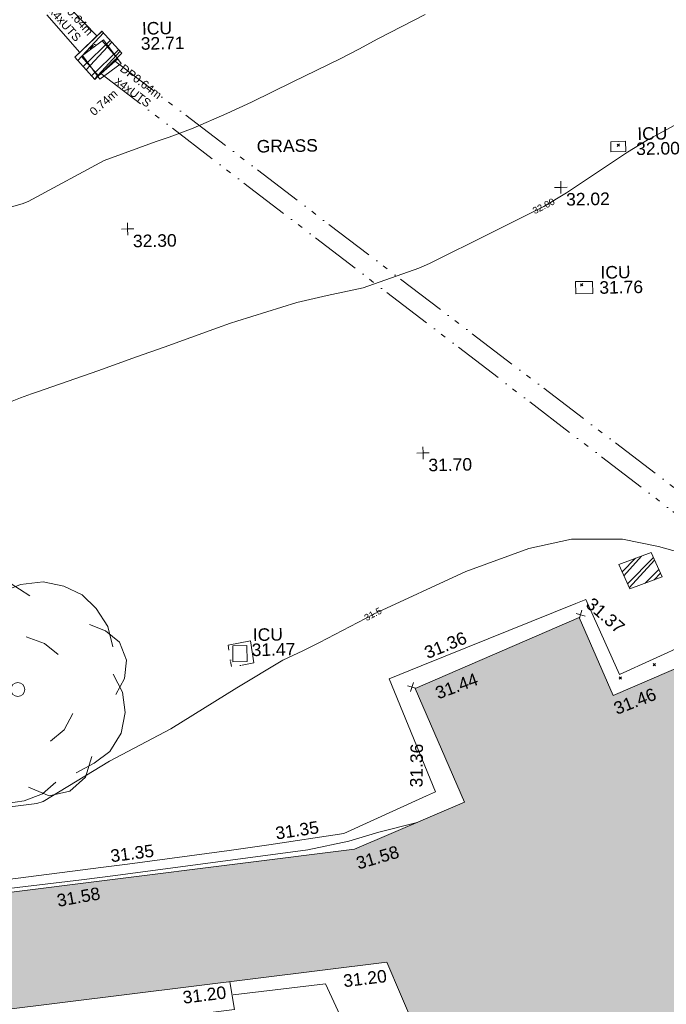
# Model space of a CAD drawing. Header units: millimetres. Extents: x -290717 to 520720, y -103372 to 287762.
# Tile 316 of 375: x 255160 to 274553, y 153300 to 182816. Entities that reach past the tile are written whole.
import ezdxf

# ---------------------------------------------------------------- set-up
doc = ezdxf.new("R2010")
doc.units = ezdxf.units.MM
for name, pattern in [('IMPORT-HIDDEN2 _3_', [4762.5, 3175, -1587.5]), ('IMPORT-UG_DRAINAGE_UNIDENTIFIED_QLB2 _2_', [2700, 1500, -300.0000000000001, 0, -250, 150, -300.0000000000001, 0, -200]), ('IMPORT-UG_ELEC_LV_QLB2 _2_', [2700, 1500, -300.0000000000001, 0, -250, 150, -300.0000000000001, 0, -200]), ('IMPORT-UG_ELEC_STREET LIGHTING_QLB2 _2_', [2700, 1500, -300.0000000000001, 0, -250, 150, -300.0000000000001, 0, -200]), ('IMPORT-UG_UNIDENTIFIED_QLA _2_', [2350, 1500, -300.0000000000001, 0, -50, 150, -300.0000000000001, 0, -50])]:
    doc.linetypes.add(name, pattern=pattern)
for name, color, linetype, lineweight, true_color in [('00_TOPO_BUILDING_OUTLINE', 5, 'Continuous', 9, 0x0000ff), ('00_TOPO_EAVE', 7, 'Continuous', 9, 0x666666), ('00_TOPO_LEVEL_SPOT', 7, 'Continuous', 9, 0x666666), ('00_TOPO_SERV_IC', 5, 'Continuous', 9, 0x0000ff), ('00_TOPO_TREE', 7, 'Continuous', 9, 0x666666), ('00_UAV_BUILDING_OUTLINE', 5, 'Continuous', 9, 0x0000ff), ('00_UAV_CONCRETE', 9, 'Continuous', 9, 0x808080), ('00_UAV_FENCE', 7, 'Continuous', 9, 0x264c2f), ('01_DTM_CONTOUR_MJR', 7, 'Continuous', 9, 0x7f3f00), ('01_DTM_CONTOUR_MNR', 7, 'Continuous', 9, 0xa5a552), ('01_DTM_CONTOUR_MNR_LABELS', 7, 'Continuous', 9, 0xa5a552), ('12333-PUM-2D-U-0001-C01 - Rev2_REVIT IMPORT_dwg', 7, 'Continuous', 9, 0x767676), ('A_RHA_Line', 7, 'Continuous', 9, 0x00a600), ('PUM-CHAMBER EXTENTS', 6, 'IMPORT-HIDDEN2 _3_', 9, 0xff00ff), ('PUM-ELECTRIC-LV-QLB2', 1, 'IMPORT-UG_ELEC_LV_QLB2 _2_', 9, 0xff0000), ('PUM-UNIDENTIFIED UTILITIES-QLA', 7, 'IMPORT-UG_UNIDENTIFIED_QLA _2_', 9, 0x52a500), ('PUM-UNIDENTIFIED-QLB2', 150, 'IMPORT-UG_DRAINAGE_UNIDENTIFIED_QLB2 _2_', 9, 0x007fff)]:
    doc.layers.add(name, color=color, linetype=linetype, lineweight=lineweight, true_color=true_color)
for name, color, linetype, lineweight in [('00_UAV_SURVEY_TEXT', 7, 'Continuous', 9), ('A_RHA_Detail', 7, 'Continuous', 9), ('GEN-TEXT', 7, 'Continuous', 9)]:
    doc.layers.add(name, color=color, linetype=linetype, lineweight=lineweight)
doc.styles.add('Arial_1', font='arial.ttf', dxfattribs={"height": 250})
doc.styles.add('Swis721 Lt BT_1', font='swissl.ttf', dxfattribs={"height": 200})
doc.styles.add('Swis721 Lt BT_2', font='swissl.ttf', dxfattribs={"height": 375})
pattern_1 = [(45, (-533641079.65, -725615854.3560001), (-265.1650429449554, 265.1650429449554), []), (45, (-533640902.873, -725615854.3560001), (-265.1650429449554, 265.1650429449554), [])]

# ---------------------------------------------------------------- blocks, each defined once
blk = doc.blocks.new('12333-PUM-2D-U-0001-C01 - Rev2_REVIT IMPORT_dwg_CONIFEROUS_TREE_2-2077536-Site Location Plan Existing')
at = {"layer": '00_TOPO_TREE', "color": 254, "true_color": 0xcccccc, "flags": 128}
for points in [[(534157611.9131972, 725715526.7445059), (534157816.7312993, 725716209.4715128), (534158294.640204, 725716687.3804175), (534158977.3672107, 725716960.47122), (534159660.0942174, 725716892.1985193), (534160274.5485234, 725716482.5623153)], [(534159455.2761154, 725716619.1077168), (534160001.4577207, 725716823.9258188), (534160684.1847274, 725716892.1985193), (534161298.6390335, 725716755.6531181), (534161844.8206388, 725716482.5623153), (534162254.4568428, 725716072.9261112), (534162595.8203463, 725715526.7445059), (534162732.3657475, 725714912.2901999)], [(534156997.4588913, 725712727.5637784), (534156656.0953878, 725713342.0180844), (534156519.5499864, 725714024.7450912), (534156656.0953878, 725714775.7447985), (534157065.7315919, 725715390.1991044), (534157611.9131972, 725715799.8353084), (534158294.640204, 725716004.6534106)], [(534162049.6387409, 725715595.0172065), (534162527.5476456, 725715390.1991044), (534162937.1838497, 725715048.8356012), (534163142.0019516, 725714502.6539959), (534163073.729251, 725713956.4723905), (534162800.6384484, 725713478.5634856)], [(534160138.0031221, 725715253.6537032), (534160684.1847274, 725715048.8356012), (534161093.8209314, 725714707.4720979)], [(534162732.3657475, 725714093.0177919), (534163005.4565504, 725713546.8361864), (534163073.729251, 725712932.3818804), (534162937.1838497, 725712317.9275743), (534162595.8203463, 725711771.745969), (534162117.9114416, 725711430.3824657), (534161571.7298361, 725711157.2916628)], [(534158977.3672107, 725712659.2910777), (534158567.7310067, 725713205.4726831), (534158499.458306, 725713819.9269892)], [(534158362.9129046, 725711225.5643637), (534157680.1858979, 725711293.8370644), (534157134.0042925, 725711635.2005677), (534156792.6407892, 725712181.3821731), (534156724.3680885, 725712795.8364791), (534156929.1861904, 725713410.2907851)], [(534161503.4571354, 725712932.3818804), (534161230.3663328, 725712454.4729757), (534160820.7301287, 725712113.1094724)], [(534162049.6387409, 725711635.2005677), (534161844.8206388, 725711020.7462615), (534161366.9117341, 725710611.1100575), (534160752.4574281, 725710474.5646561), (534160138.0031221, 725710747.6554588)], [(534160957.2755302, 725710884.2008603), (534160547.6393262, 725710542.8373568), (534160001.4577207, 725710338.0192548), (534159455.2761154, 725710269.7465541), (534158909.09451, 725710338.0192548), (534158362.9129046, 725710611.1100575), (534157953.2767006, 725710952.4735608), (534157680.1858979, 725711430.3824657)]]:
    blk.add_lwpolyline(points, dxfattribs=at)
at = {"layer": '00_TOPO_TREE', "color": 254, "true_color": 0xcccccc}
blk.add_circle((534159864.9123194, 725713683.3815879), 210.6141091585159, dxfattribs=at)
blk = doc.blocks.new('12333-PUM-2D-U-0001-C01 - Rev2_REVIT IMPORT_dwg_MM-2077200-Site Location Plan Existing')
at = {"layer": '00_TOPO_LEVEL_SPOT', "color": 254, "true_color": 0xcccccc, "flags": 128}
for points in [[(0, -500.0000000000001), (0, 0), (-500.0000000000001, 0)], [(500.0000000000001, 0), (0, 0), (0, 500.0000000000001)]]:
    blk.add_lwpolyline(points, dxfattribs=at)
blk = doc.blocks.new('12333-PUM-2D-U-0001-C01 - Rev2_REVIT IMPORT_dwg_MSL_Eaves_SYM_1-V106-Site Location Plan Existing')
at = {"layer": '00_TOPO_EAVE', "color": 254, "true_color": 0xcccccc}
for p, q in [((356.5791934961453, -116.0873754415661), (-356.5791934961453, 116.0873754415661)), ((-83.96194573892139, -257.9012815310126), (116.0873754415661, 356.5791934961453))]:
    blk.add_line(p, q, dxfattribs=at)
blk = doc.blocks.new('12333-PUM-2D-U-0001-C01 - Rev2_REVIT IMPORT_dwg_MSL_Eaves_SYM_1-V107-Site Location Plan Existing')
at = {"layer": '00_TOPO_EAVE', "color": 254, "true_color": 0xcccccc}
for p, q in [((300.9474441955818, -97.97598844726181), (-356.5791934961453, 116.0873754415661)), ((-116.0873754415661, -356.5791934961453), (116.0873754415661, 356.5791934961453))]:
    blk.add_line(p, q, dxfattribs=at)
blk = doc.blocks.new('12333-PUM-2D-U-0001-C01 - Rev2_REVIT IMPORT_dwg_MGS62954_T2_Galway_ITM_3d_Rev1-2077680-Site Location Plan Existing')
at = {"layer": '00_TOPO_SERV_IC', "color": 254, "true_color": 0xcccccc, "flags": 128}
for points in [[(534162778.9425733, 725733109.4730054), (534162131.9425718, 725732647.6272489), (534162643.0996643, 725731931.5469669), (534163290.0996656, 725732393.3927234)], [(534177930.8221174, 725729791.4118266), (534177933.8199528, 725729485.4795809), (534178375.8200398, 725729489.8107474), (534178372.8222044, 725729795.7429932)], [(534176803.3445185, 725725615.8782437), (534176803.3445185, 725725254.2127861), (534177311.5034363, 725725254.2127861), (534177311.5034363, 725725615.8782437)], [(534166756.4149877, 725714877.396355), (534166756.4149877, 725714401.4000937), (534166331.5137456, 725714401.4000937), (534166331.5137456, 725714877.396355)]]:
    blk.add_lwpolyline(points, close=True, dxfattribs=at)
at = {"layer": '00_UAV_CONCRETE', "color": 254, "true_color": 0xcccccc, "flags": 128}
for points in [[(534142460.2860349, 725706180.5911027), (534144649.7365001, 725706366.5035001), (534147421.5926425, 725706780.0647986), (534147712.7365, 725706823.5035001), (534150473.7365001, 725707079.5035001), (534152398.8947772, 725707250.3223387), (534153685.7365, 725707364.5035002), (534156827.7365, 725707725.5035001), (534157370.1543209, 725707780.1613629), (534159695.7365, 725708014.5035002), (534162342.0597467, 725708307.840371), (534163060.7365, 725708387.5035001), (534166115.7365001, 725708743.5035), (534167306.9330432, 725708898.3659644), (534169561.7365, 725709191.5035001), (534172061.3170592, 725710279.7256448), (534172338.7365, 725710400.5035001), (534171004.7365, 725713804.5035001), (534171976.9859737, 725714177.5264883), (534176645.1815869, 725715968.5732563), (534176944.7365002, 725716083.5035001), (534177912.1740001, 725713819.9735), (534179947.6335289, 725714699.563902)], [(534166162.5775, 725704421.4755001), (534168940.5775, 725704697.4755), (534169836.8831728, 725702679.2270051)]]:
    blk.add_lwpolyline(points, dxfattribs=at)
at = {"layer": '00_UAV_FENCE', "color": 254, "true_color": 0xcccccc, "flags": 128}
blk.add_lwpolyline([(534166073.3082045, 725704812.5274345), (534166191.3205001, 725703979.8485003), (534163713.3205001, 725703715.8485003), (534162491.9847619, 725703580.3922774), (534161522.3205001, 725703472.8485001), (534159069.3205001, 725703160.8485001), (534157529.7324787, 725702971.0203251), (534156425.3205003, 725702834.8485003), (534153262.3205, 725702504.8485001), (534152560.3550228, 725702420.1881881), (534150219.3205001, 725702137.8485003), (534147592.6745143, 725701855.6604244), (534147017.3205001, 725701793.8485003), (534144718.532526, 725701467.9484724)], dxfattribs=at)
at = {"layer": '01_DTM_CONTOUR_MJR', "color": 254, "true_color": 0xcccccc, "flags": 128}
blk.add_lwpolyline([(534172430.0000002, 725733701.4892476), (534171002.9483284, 725732992.9483284), (534170430.0000002, 725732695.8333334), (534169857.0516717, 725732420), (534168430.0000002, 725731753.1778607), (534167178.8317757, 725731168.8317757), (534166430.0000002, 725730834.2857145), (534165413.5820896, 725730420.0000001), (534164694.6531102, 725730155.34689), (534164299.0312734, 725730039.8092303), (534162728.9824412, 725729498.3943306), (534160565.3075871, 725728374.897471), (534160430.0000002, 725728301.6176472), (534160250, 725728240), (534158430.0000002, 725727755.1648353)], dxfattribs=at)
at = {"layer": '01_DTM_CONTOUR_MNR', "color": 254, "true_color": 0xcccccc, "flags": 128}
for points in [[(534180178.692153, 725730420.0000001), (534179029.0874525, 725729820.9125476), (534178430.0000002, 725729467.8877681), (534176578.7522613, 725728280.4123316), (534175889.2865157, 725727888.5950153), (534175829.0140846, 725727854.3427231), (534173910.405933, 725726939.5940673), (534172816.3380283, 725726420.0000001), (534172430.0000002, 725726238.6799502), (534172110.7909605, 725726100.7909606), (534170430.0000002, 725725545.4681649), (534169345.2046784, 725725335.2046784), (534168430.0000002, 725725134.2857144), (534166621.5492958, 725724611.5492958), (534166430.0000002, 725724549.1666667), (534166044.2857143, 725724420), (534164430.0000002, 725723867.6190478), (534163598.1818182, 725723588.1818181), (534162430.0000002, 725723192.3509934), (534160608.5003318, 725722598.500332), (534160430.0000002, 725722537.0588237), (534160101.1711712, 725722420.0000001), (534158430.0000002, 725721794.7659178)], [(534180791.9582233, 725717147.045799), (534179152.7428527, 725717637.2369797), (534178078.5773613, 725717868.1013595), (534176543.4870421, 725717899.2947483), (534175262.2249225, 725717644.140909), (534173363.0666974, 725716982.9061638), (534170574.6566817, 725715755.0868319), (534170555.4357261, 725715745.3784345), (534168938.8500001, 725714928.8500001), (534168430.0000002, 725714688.0907878), (534167830.6116208, 725714420.0000001), (534166430.0000002, 725713620.6006006), (534164430.0000002, 725712420.0000001), (534162576.1095709, 725711485.3625869), (534160567.576589, 725710313.8097051), (534160378.9253504, 725710251.3836913), (534158617.0275134, 725710065.0895219)], [(534153281.1322977, 725706932.8506864), (534154910.0185739, 725707170.6867731), (534155874.916474, 725707293.390388), (534159318.3213353, 725707705.484519), (534160410.7102003, 725707818.8846524), (534161679.9941323, 725707944.8368169), (534162698.6009492, 725708053.1034412), (534168477.9025186, 725708727.4579655), (534169714.0840861, 725708963.6889988), (534170615.0201145, 725709221.9649563), (534171775.3061981, 725709488.9200642)]]:
    blk.add_lwpolyline(points, dxfattribs=at)
at = {"xscale": 0.375, "yscale": 0.375, "zscale": 0.375}
for name, p in [('12333-PUM-2D-U-0001-C01 - Rev2_REVIT IMPORT_dwg_MM-2077200-Site Location Plan Existing', (534176410.0000001, 725728450)), ('12333-PUM-2D-U-0001-C01 - Rev2_REVIT IMPORT_dwg_MM-2077200-Site Location Plan Existing', (534163399.1477477, 725727428.6463192)), ('12333-PUM-2D-U-0001-C01 - Rev2_REVIT IMPORT_dwg_MM-2077200-Site Location Plan Existing', (534172141.215309, 725720559.9977493)), ('12333-PUM-2D-U-0001-C01 - Rev2_REVIT IMPORT_dwg_MSL_Eaves_SYM_1-V106-Site Location Plan Existing', (534176778.174, 725715627.9735)), ('12333-PUM-2D-U-0001-C01 - Rev2_REVIT IMPORT_dwg_MSL_Eaves_SYM_1-V107-Site Location Plan Existing', (534171686.1740001, 725713547.9735001))]:
    blk.add_blockref(name, p, dxfattribs=at)
blk.add_blockref('12333-PUM-2D-U-0001-C01 - Rev2_REVIT IMPORT_dwg_CONIFEROUS_TREE_2-2077536-Site Location Plan Existing', (0, 0))
at = {"layer": '00_TOPO_BUILDING_OUTLINE', "color": 251, "true_color": 0x666666, "char_height": 375, "width": 1495.902363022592, "attachment_point": 1, "line_spacing_factor": 1.005061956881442, "style": 'Swis721 Lt BT_2'}
for s, insert, rotation in [('31.44', (534172343.1335986, 725713519.1498357), 19.21291671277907), ('31.46', (534177683.8328264, 725712957.9747685), 20.295358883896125), ('31.58', (534169883.0248296, 725708468.46255), 15.3754777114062), ('31.58', (534160899.2164657, 725707515.1961718), 9.109794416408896)]:
    blk.add_mtext(s, dxfattribs=dict(at, insert=insert, rotation=rotation))
at = {"layer": '00_TOPO_LEVEL_SPOT', "char_height": 375, "width": 1495.902363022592, "attachment_point": 1, "line_spacing_factor": 1.005061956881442, "style": 'Swis721 Lt BT_2'}
for s, insert in [('32.02', (534176562.8269378, 725728273.0039226)), ('32.30', (534163551.9269378, 725727251.6039225)), ('31.70', (534172294.0269378, 725720383.0039228))]:
    blk.add_mtext(s, dxfattribs=dict(at, insert=insert))
at = {"layer": '00_TOPO_SERV_IC', "color": 251, "true_color": 0x666666, "char_height": 375, "attachment_point": 1, "line_spacing_factor": 1.005061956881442, "style": 'Swis721 Lt BT_2'}
for s, insert, width in [('ICU', (534163932.6096122, 725733619.7363499), 1021.012723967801), ('32.71', (534163890.5446912, 725733167.7941521), 1495.902363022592), ('ICU', (534178732.0376602, 725730204.8720212), 1021.012723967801), ('32.00', (534178689.9727393, 725729752.9298234), 1495.902363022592), ('ICU', (534177554.8956152, 725726065.789379), 1021.012723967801), ('31.76', (534177512.8306941, 725725613.847181), 1495.902363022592), ('ICU', (534166940.4445078, 725715387.6363499), 1021.012723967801), ('31.47', (534166898.3795868, 725714935.6941521), 1495.902363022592)]:
    blk.add_mtext(s, dxfattribs=dict(at, insert=insert, width=width))
at = {"layer": '00_UAV_BUILDING_OUTLINE', "color": 251, "true_color": 0x666666, "char_height": 375, "width": 1495.902363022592, "attachment_point": 1, "line_spacing_factor": 1.005061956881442, "style": 'Swis721 Lt BT_2'}
for insert, rotation in [((534169452.8655234, 725704960.6904743), 5.922783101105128), ((534164628.6324903, 725704549.262293), 6.075068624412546)]:
    blk.add_mtext('31.20', dxfattribs=dict(at, insert=insert, rotation=rotation))
at = {"layer": '00_UAV_CONCRETE', "color": 251, "true_color": 0x666666, "char_height": 375, "width": 1495.902363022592, "attachment_point": 1, "line_spacing_factor": 1.005061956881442, "style": 'Swis721 Lt BT_2'}
for s, insert, rotation in [('31.37', (534177162.2474491, 725716169.5589746), 318.02670809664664), ('31.36', (534172032.99999, 725714729.4456804), 20.9903114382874), ('31.36', (534171573.7532074, 725710544.3647479), 88.29323897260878), ('31.35', (534167491.0013219, 725709421.6930448), 7.407239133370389), ('31.35', (534162535.1696028, 725708827.8989719), 6.414257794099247)]:
    blk.add_mtext(s, dxfattribs=dict(at, insert=insert, rotation=rotation))
at = {"layer": '00_UAV_SURVEY_TEXT', "color": 251, "true_color": 0x666666, "insert": (534167312.8000001, 725730025.6296079), "char_height": 375, "width": 2018.280965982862, "attachment_point": 1, "line_spacing_factor": 1.005061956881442, "style": 'Swis721 Lt BT_2'}
blk.add_mtext('GRASS', dxfattribs=at)
at = {"layer": '01_DTM_CONTOUR_MNR_LABELS', "color": 251, "true_color": 0x666666, "char_height": 200, "attachment_point": 2, "line_spacing_factor": 1.005061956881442, "style": 'Swis721 Lt BT_1'}
for s, insert, width, rotation in [('32.00', (534175841.4241275, 725727988.3332694), 797.8007824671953, 25.776057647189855), ('31.5', (534170508.1046435, 725715845.4101913), 620.5117196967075, 26.79808616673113)]:
    blk.add_mtext(s, dxfattribs=dict(at, insert=insert, width=width, rotation=rotation))
blk = doc.blocks.new('12333-PUM-2D-U-0001-C01 - Rev2_REVIT IMPORT_dwg-1620468-Site Location Plan Existing')
at = {"layer": 'PUM-CHAMBER EXTENTS', "true_color": 0xffaaff}
h = blk.add_hatch(dxfattribs=at)
h.set_pattern_fill('FP_3', color=211, style=0, pattern_type=2)
h.set_pattern_definition(pattern_1)
h.paths.add_polyline_path([(521409.3501528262, 116070.6438213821), (522234.3501528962, 116842.6438213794), (521653.3501528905, 117521.6438213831), (520828.3501529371, 116749.6438213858), (520869.7155277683, 116701.3011544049)])
h = blk.add_hatch(dxfattribs=at)
h.set_pattern_fill('FP_3', color=211, style=0, pattern_type=2)
h.set_pattern_definition(pattern_1)
h.paths.add_polyline_path([(537187.3501528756, 100520.6438213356), (538162.3501528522, 100865.6438213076), (537848.3501528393, 101604.6438212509), (536873.3501528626, 101259.6438212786)])
at = {"layer": 'GEN-TEXT', "color": 253, "true_color": 0xaaaaaa}
for p, q in [((537040.9948137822, 113794.2884822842), (537111.7054919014, 113864.9991604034)), ((537111.7054919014, 113794.2884822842), (537040.9948137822, 113864.9991604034)), ((535868.9948138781, 109627.2884822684), (535939.7054919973, 109697.9991603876)), ((535939.7054919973, 109627.2884822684), (535868.9948138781, 109697.9991603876)), ((537849.9948137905, 98203.28848226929), (537920.7054919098, 98273.9991603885)), ((537920.7054919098, 98203.28848226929), (537849.9948137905, 98273.9991603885)), ((536819.994813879, 97826.2884822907), (536890.7054919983, 97896.9991604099)), ((536890.7054919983, 97826.2884822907), (536819.994813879, 97896.9991604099))]:
    blk.add_line(p, q, dxfattribs=at)
at = {"layer": 'PUM-CHAMBER EXTENTS', "color": 211, "linetype": 'Continuous', "true_color": 0xffaaff, "flags": 128}
for points in [[(521653.3501528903, 117521.6438213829), (520828.3501529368, 116749.6438213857), (521409.350152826, 116070.643821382), (522234.3501528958, 116842.6438213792)], [(538162.3501528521, 100865.6438213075), (537187.3501528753, 100520.6438213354), (536873.3501528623, 101259.6438212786), (537848.350152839, 101604.6438212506)]]:
    blk.add_lwpolyline(points, close=True, dxfattribs=at)
at = {"layer": 'PUM-UNIDENTIFIED UTILITIES-QLA', "color": 9, "true_color": 0xc5e1aa, "flags": 128}
for points in [[(521523.3501528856, 116175.6438213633), (522119.3501529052, 116676.6438212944), (521616.3501528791, 117276.6438213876), (521020.3501528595, 116775.6438214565)], [(525872.3501529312, 98503.64382134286), (525784.3501528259, 99167.6438213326), (525115.3501528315, 99047.64382133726), (525203.3501529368, 98383.64382111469)]]:
    blk.add_lwpolyline(points, close=True, dxfattribs=at)
at = {"layer": 'PUM-UNIDENTIFIED-QLB2', "color": 141, "true_color": 0xaad4ff}
for p, q in [((522003.1511664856, 116626.2976183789), (542793.3501529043, 100197.6438213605)), ((521596.9563509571, 116246.1977425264), (542153.3501528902, 99943.64382128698))]:
    blk.add_line(p, q, dxfattribs=at)
at = {"layer": 'PUM-UNIDENTIFIED-QLB2', "color": 141, "true_color": 0xaad4ff, "flags": 128}
for points in [[(520978.4183497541, 116890.0712734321), (519551.3501529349, 118561.6438213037), (537213.4740187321, 128372.5138956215)], [(521501.4400583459, 117379.492799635), (520751.3501528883, 118171.6438212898), (537545.4008581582, 127781.2538795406)]]:
    blk.add_lwpolyline(points, dxfattribs=at)
blk.add_blockref('12333-PUM-2D-U-0001-C01 - Rev2_REVIT IMPORT_dwg_MGS62954_T2_Galway_ITM_3d_Rev1-2077680-Site Location Plan Existing', (-533641079.6498471, -725615854.3561786))
at = {"layer": 'PUM-ELECTRIC-LV-QLB2', "insert": (521581.7553188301, 115472.6612317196), "char_height": 250, "width": 1160.025439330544, "attachment_point": 2, "rotation": 40.51287981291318, "line_spacing_factor": 0.9417779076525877, "style": 'Arial_1'}
blk.add_mtext('0.74m', dxfattribs=at)
at = {"layer": 'PUM-UNIDENTIFIED-QLB2', "char_height": 250, "width": 1738.507782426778, "attachment_point": 2, "line_spacing_factor": 0.9417779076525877, "style": 'Arial_1'}
for insert, rotation in [((520941.6560646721, 118084.2208628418), 310.4883118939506), ((522874.6190206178, 116082.5123759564), 321.5833013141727)]:
    blk.add_mtext('DP0.64m\\Px4xUTS', dxfattribs=dict(at, insert=insert, rotation=rotation))

msp = doc.modelspace()

# ---------------------------------------------------------------- hatches: boundary and pattern name
at = {"layer": 'A_RHA_Detail', "true_color": 0xc0c0c0}
h = msp.add_hatch(color=9, dxfattribs=at)
h.paths.add_polyline_path([(-80880.60083898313, -68502.79057078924), (-80400.86592458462, -68483.4150911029), (-80400.86592458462, -62984.64684182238), (-24474.85765180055, -63009.32043784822), (-24456.14471274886, -50840.30023854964), (-36622.55041054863, -50831.65104346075), (-36622.5504104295, -44228.57792609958), (-50959.05265825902, -44213.68205212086), (-50959.05265825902, -42573.78171509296), (-54563.93258049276, -42571.21897729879), (-54565.69773355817, -45054.17447471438), (-92408.82109324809, -45027.27149617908), (-92411.78875845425, -49201.74309219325), (-100061.9988811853, -49201.74309219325), (-100052.221444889, -64852.82557835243), (-86120.90825231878, -64852.82557835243), (-86092.16626519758, -62957.90041523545), (-84861.10047611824, -62957.90041520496), (-84854.79054275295, -68240.10973718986), (-80870.60226895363, -68240.10973718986)])
h.paths.add_polyline_path([(-137238.9269955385, -68461.93840922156), (-132719.7426408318, -68433.06336920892), (-132847.0731201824, -62850.0428228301), (-130454.6837966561, -62916.63108081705), (-130498.2830220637, -61355.8539363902), (-117581.136331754, -61423.42893434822), (-117492.3908565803, -49183.91309186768), (-125136.5200282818, -49178.47881939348), (-125133.5727033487, -45032.61887132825), (-163007.1824077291, -45005.69421944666), (-163007.1824077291, -44090.29634113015), (-163123.8521375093, -44090.21339942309), (-163122.6389897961, -42383.751842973), (-166563.8543420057, -42383.75184295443), (-166565.0349082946, -44044.3982420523), (-193158.4656786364, -44025.49275802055), (-193195.152889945, -62863.6565097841), (-137269.7106414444, -62916.63108078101), (-137254.3708868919, -65679.90523788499)])
h.paths.add_polyline_path([(120310.9497607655, -32334.2823016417), (120312.4652266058, -31610.73011961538), (133451.2244789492, -31638.24899384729), (133469.2230092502, -19717.98315777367), (121295.7536929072, -19692.48606427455), (121319.8434528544, -8190.941560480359), (112277.0825929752, -8172.001674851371), (112263.1769726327, -14811.12345451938), (78285.85310969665, -14739.95861435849), (78292.82277619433, -8167.077575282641), (76545.55099677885, -8163.40371230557), (69355.76844230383, -8152.931592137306), (69353.66597202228, -9156.746357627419), (68372.60878942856, -9154.691552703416), (68372.60878942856, -13705.52853212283), (69333.72334743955, -13707.54156767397), (69325.07112544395, -16249.53369225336), (66623.4489111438, -16249.53369225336), (66619.79243932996, -17995.29925522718), (65989.07757491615, -17995.29925522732), (65985.44262769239, -19730.78799479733), (57152.23993372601, -19712.28702423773), (57127.42535098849, -31559.89461998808), (70277.87165423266, -31587.43801817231), (70277.87165428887, -32271.74147154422), (78263.96947906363, -32285.12944888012), (78266.62669288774, -31019.79372153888), (112335.8856506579, -31091.15111856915), (112335.8856506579, -32317.57330550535), (119781.4233959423, -32333.17321910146)])
h.paths.add_polyline_path([(7503.71740934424, -1791.43926322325), (15482.43097389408, -674.0213230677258), (15484.0826184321, 148.1327206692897), (56188.28042539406, 205.5276654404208), (56155.8432600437, 14338.31663138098), (18016.62665932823, 14236.4814953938), (17967.9025208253, 34313.18372075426), (21727.10644861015, 34324.06926249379), (21708.9097307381, 40608.10218319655), (18009.66447156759, 40608.10218325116), (17995.54603703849, 45483.75063445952), (9770.084212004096, 45420.63294734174), (3966.216019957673, 45443.14492469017), (3984.771235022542, 14176.56786831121), (1023.062455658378, 14176.56786840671), (-276.5134647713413, 14190.52623465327), (-231.6790044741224, 5976.811441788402), (-226.4491536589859, 193.7444677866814), (1220.250839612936, 179.5999159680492), (7477.609307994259, 143.2867556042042), (7488.638446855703, -674.0213230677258)])
h.paths.add_polyline_path([(77755.59663317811, 53.47451145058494), (77729.51881611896, 1699.844979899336), (94464.47132486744, 1659.976083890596), (94606.37913471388, 17991.39023626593), (88810.41901146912, 18015.03260816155), (88799.89418497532, 14436.74271609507), (69413.88950349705, 14457.87738898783), (69377.35724448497, 99.62816357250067), (70760.85642036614, 92.0068082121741)])
h.paths.add_polyline_path([(61252.12079698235, 46453.95617369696), (105774.7348988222, 46472.68783510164), (105768.2642197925, 61852.61234310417), (92285.13876306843, 61852.61234310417), (92308.59670397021, 65784.30757142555), (96107.46680002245, 65767.6044524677), (96059.6808111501, 75209.20847378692), (101084.8427276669, 75071.88872768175), (104988.0046543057, 74765.36560410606), (108403.6894220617, 74363.84089439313), (112009.2703903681, 73787.25420864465), (115645.3524814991, 73049.69667210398), (116890.8108050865, 72761.69136255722), (120208.9929832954, 71893.18353872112), (120865.241739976, 71703.68487155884), (124135.6329505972, 70669.67317909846), (127435.6253142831, 69480.50055823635), (127820.4368655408, 69394.93141813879), (128274.3081769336, 69331.69585757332), (128731.879114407, 69306.66104520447), (129189.9401456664, 69320.00258265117), (129645.2782985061, 69371.62688830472), (130094.6997111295, 69461.17185607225), (130535.0520071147, 69588.00939078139), (130963.2464342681, 69751.2498188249), (131376.279516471, 69949.74812593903), (131771.254123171, 70182.11198906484), (132162.5575600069, 70460.54046602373), (132496.0921582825, 70741.69081117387), (132820.8713676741, 71064.98072578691), (133117.4593294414, 71414.31364276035), (133383.77568926, 71787.23923958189), (133616.5473239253, 72178.53728446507), (133817.1647262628, 72590.54524901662), (133982.6025969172, 73017.89547517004), (134111.7005086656, 73457.59040804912), (134203.5529320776, 73906.545904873), (134257.5155882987, 74361.61286220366), (134272.5462649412, 74819.59931534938), (134250.5259874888, 75277.29281749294), (134189.6227572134, 75731.48297750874), (134090.9274700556, 76178.98397761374), (133955.1324028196, 76616.65691996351), (133783.1900598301, 77041.4318434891), (133576.3064937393, 77450.3292564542), (133335.9328436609, 77840.48103831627), (133063.7551572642, 78209.15055536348), (132761.6825665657, 78553.75185442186), (132431.8338935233, 78871.86780505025), (132076.5227904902, 79161.26705200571), (131698.2415079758, 79419.91966864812), (131299.6434187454, 79646.01139199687), (131093.5942456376, 79746.34209763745), (132146.0467355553, 83110.22226149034), (122787.763295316, 86282.54285521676), (121604.3555410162, 82800.35918872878), (117095.9864226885, 83870.84033788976), (116841.9598400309, 83526.35449576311), (116120.5435466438, 91221.9361197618), (110237.7341284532, 91274.27491024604), (110194.3680786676, 90435.39030217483), (104988.0046543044, 90486.49901569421), (104973.2761846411, 94309.82427956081), (103746.1314668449, 94309.82427962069), (103839.9937121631, 122852.1474272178), (96365.09202303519, 122931.9599471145), (96350.3400238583, 123952.416858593), (104555.5505249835, 123902.1925258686), (104607.3234457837, 120248.5396157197), (125502.5015002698, 120134.193340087), (125662.0200253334, 137657.3796883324), (114479.5865733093, 137699.2256881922), (114382.3062641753, 129149.9458158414), (104644.1590035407, 129187.997507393), (104577.9931702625, 126217.3903165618), (101184.4926405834, 126159.1566967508), (101264.6166812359, 135959.2655565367), (89967.23177303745, 135988.8856164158), (89927.63362986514, 125823.6463181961), (93630.53562299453, 125840.7948842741), (93580.6568888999, 122931.9599471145), (88697.38835373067, 122904.7310127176), (88679.38989541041, 95739.0914377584), (86378.25848993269, 95739.0914377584), (86378.18187189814, 96178.10083375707), (83279.5074328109, 96200.92083330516), (83273.62493422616, 95735.74732136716), (70169.67509616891, 95733.22421950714), (70166.2684274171, 96272.07409350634), (66674.99731291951, 96257.14073659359), (66654.74538556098, 95755.71092140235), (65784.77231076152, 95755.71092140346), (65887.65094981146, 117470.6305650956), (53473.34271625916, 117487.9046429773), (53434.44066306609, 98570.4634906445), (40649.41626913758, 98570.46349066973), (40610.16711556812, 94406.01479082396), (38853.82372865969, 94410.36303444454), (38848.65589191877, 89463.65332732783), (40612.46601909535, 89518.45976927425), (40665.38257359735, 86257.73741131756), (38372.19584673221, 86305.7230928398), (38369.79373532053, 76901.0507917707), (50937.95125076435, 76944.40198877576), (50922.88567283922, 74598.78180893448), (56484.90611318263, 74588.85093774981), (56484.9061131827, 75194.85181998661), (92465.40372273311, 75233.02581663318), (92645.92783659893, 71766.64845097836), (89810.5550181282, 69362.83965827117), (85313.16173971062, 69360.94750424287), (85313.16173971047, 66907.40508090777), (75210.14498260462, 66903.15451592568), (75210.14498260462, 63815.70944554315), (70819.40014306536, 63815.70999204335), (70819.21601502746, 64253.35708063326), (69456.8341568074, 64253.35708063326), (69455.71957374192, 66901.99623168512), (61303.3285675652, 66898.56680686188), (61304.56054652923, 63970.32021231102), (70500.41048205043, 63970.32021223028), (70500.40885431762, 61852.59006210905), (61245.64388480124, 61848.69637492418), (61252.12079698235, 46455.07044720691)])
h.paths.add_polyline_path([(-17153.16561239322, 48569.32684293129), (-17153.16561227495, 60770.38083690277), (-29362.88357762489, 60774.7042869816), (-29362.88357762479, 67399.20394583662), (-43507.25361058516, 67405.01911302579), (-43488.53133082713, 69093.07334179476), (-45766.41866234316, 69109.32868391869), (-45794.34620035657, 67405.01911302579), (-47272.11273197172, 67404.21245453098), (-47272.44887636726, 66454.91798912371), (-86004.56386335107, 66468.6329952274), (-86006.66970790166, 60521.58362724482), (-92662.8772251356, 60521.58362724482), (-92666.53762789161, 50184.35611936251), (-79752.016597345, 50179.78302554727), (-79752.016597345, 48591.49323813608), (-17157.71631240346, 48569.32845421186)])
h.paths.add_polyline_path([(-201056.4185879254, 48628.75479108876), (-138377.9751621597, 48634.64535782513), (-138377.9751621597, 50133.28202330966), (-125467.710581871, 50134.49533928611), (-125468.6909603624, 60566.19036866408), (-132186.8595615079, 60565.86652591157), (-132187.4203588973, 66533.01978768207), (-170643.3098734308, 66805.61809689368), (-170643.3098732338, 67738.78475851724), (-200340.0100486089, 67488.93693767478), (-200348.7175167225, 60827.7802510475), (-201057.5650552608, 60827.71357562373), (-201056.6510294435, 51102.0431337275)])
h.paths.add_polyline_path([(-240051.5126725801, 54769.1949116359), (-239444.4902595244, 54811.10754483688), (-239186.5396225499, 54841.92927608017), (-238764.8191578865, 54940.98166103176), (-238382.4735933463, 55122.46891391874), (-237990.3402229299, 55354.87497237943), (-237269.2031026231, 55936.21514997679), (-237030.2712443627, 56228.66101920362), (-236793.0039600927, 56569.31473977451), (-236554.5880579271, 57004.26389721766), (-236432.7219585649, 57267.46508911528), (-236300.0815274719, 57753.26239002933), (-236250.7285154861, 58017.17885687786), (-236235.6490610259, 58516.21786795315), (-236233.2538430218, 58987.85640057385), (-236213.702979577, 59823.48083772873), (-236363.8287856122, 59820.8603820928), (-236634.0279869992, 60698.06075831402), (-236391.9547756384, 61432.1972634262), (-236225.4740089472, 61435.10319604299), (-236201.6036570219, 62637.68779599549), (-232563.5271750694, 62639.28734435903), (-232563.5271750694, 63049.03842407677), (-232732.1945866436, 63049.15302221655), (-232860.1521278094, 63457.9589027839), (-232731.6068089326, 63914.24862701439), (-232560.8209657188, 63914.24862701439), (-232521.9864006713, 70597.99604498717), (-240628.6947850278, 70598.85496274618), (-240629.7923196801, 72350.98321581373), (-246412.6011213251, 72347.36085937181), (-246412.6011213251, 70616.45923939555), (-254449.5805725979, 70618.60952619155), (-254454.637144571, 70754.06491724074), (-254469.7140363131, 73191.6627625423), (-263883.2532625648, 73267.83063692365), (-263902.4181505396, 68260.74348557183), (-263714.8217520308, 68259.82096576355), (-263552.9672900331, 67819.6543439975), (-263719.0883117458, 67392.20684197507), (-263913.629869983, 67392.20684288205), (-263956.7001914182, 58633.76423459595), (-260181.1963171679, 58611.22607638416), (-260192.3146984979, 56354.25111578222), (-257184.684388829, 56339.46086010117), (-257213.4419958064, 57092.93866025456), (-257338.5163846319, 57093.27331227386), (-257471.0109295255, 57531.7457231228), (-257338.5163845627, 58062.22513700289), (-257203.4956297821, 58064.06881293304), (-257173.5751889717, 58598.54056827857), (-256478.2273617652, 58575.27357918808), (-256478.2273617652, 58788.51859477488), (-256013.0091299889, 58911.92701537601), (-255397.0786589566, 58780.99767608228), (-255397.0786664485, 58595.98242230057), (-243809.8853614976, 58585.92793205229), (-243805.3570672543, 58352.04527760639), (-243740.9394682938, 57884.52572396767), (-243619.083060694, 57421.84877501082), (-243424.3877541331, 56943.65915328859), (-243247.1437899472, 56608.24157716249), (-243003.0710577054, 56249.99021479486), (-242732.2093200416, 55932.75703086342), (-242371.7230179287, 55603.12658814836), (-242141.2551255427, 55424.88676771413), (-241804.9643038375, 55216.88439829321), (-241529.464082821, 55077.02869058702), (-241100.6275144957, 54917.18295005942), (-240836.2134980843, 54840.82833179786), (-240453.4486196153, 54788.6078413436), (-240203.3756532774, 54776.52967577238)])
h.paths.add_polyline_path([(40276.69022620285, 59895.3641775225), (40328.62676026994, 69196.9439153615), (36588.99968782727, 69217.82459101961), (36619.46637569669, 74674.25962431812), (32264.36460075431, 74687.02318924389), (32233.48293864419, 69156.26826309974), (11916.69390488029, 69269.70959690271), (11966.66200108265, 78218.75165977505), (29087.50901742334, 78123.15526811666), (29143.44567202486, 88141.13700481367), (15719.34879623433, 88216.09212957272), (15732.60379610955, 90589.99788900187), (4594.294101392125, 90652.19003492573), (4525.129359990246, 78265.12250452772), (10096.76365550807, 78234.01258734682), (10077.43887221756, 74773.03821913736), (4547.641142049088, 74803.91453678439), (4465.579974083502, 60107.16002351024), (19125.89094757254, 60025.30234268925), (19139.86249371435, 62527.53804648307), (31738.59196305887, 62457.19146407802), (31724.55430855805, 59943.11609818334), (38369.79364222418, 59906.01157297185)])
h.paths.add_polyline_path([(-246083.0241259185, 72334.29150213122), (-246083.0594797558, 72334.30275087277), (-246208.2905500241, 72334.29150213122)])
h.paths.add_polyline_path([(-114575.3004830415, 112178.0758696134), (-114575.3246436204, 112178.0758696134), (-114707.2752166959, 115801.5811617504)])
h.paths.add_polyline_path([(-154699.9178766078, 101760.4080976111), (-114382.0503338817, 101776.0542915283), (-114382.0503338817, 106926.936016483), (-113755.641395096, 106927.1791078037), (-113757.5507412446, 111847.2721532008), (-114431.6837526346, 111847.2721532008), (-114431.8098651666, 112178.075869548), (-114575.3004830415, 112178.0758696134), (-114578.9984943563, 121707.2390834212), (-123056.9849702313, 121707.2390834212), (-123068.8201032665, 156452.7036899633), (-119381.2340625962, 156454.1347343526), (-119381.2340625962, 160165.8603541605), (-115501.031452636, 160167.3661472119), (-115503.3750945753, 166206.5793118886), (-132411.7987151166, 166599.6604729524), (-132411.8243306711, 166665.6603411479), (-135275.0124468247, 166664.5489553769), (-135275.0124468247, 166628.1883102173), (-135911.3205077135, 166628.1944503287), (-135911.3479256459, 166352.1604668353), (-152521.1633846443, 166345.7145607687), (-152518.3680955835, 159142.6836790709), (-150699.3133726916, 159117.9265656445), (-150755.6690356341, 122560.6912032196), (-151059.2005266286, 122560.6912032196), (-151061.0981347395, 121302.4374931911), (-154138.3148337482, 121372.6012653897), (-154138.3148337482, 121865.183451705), (-154704.3888425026, 121867.2611370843), (-154688.5451973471, 119352.3937021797), (-154745.5933227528, 119352.3715636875), (-154745.5763474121, 118722.1532660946), (-160794.1544526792, 118748.744283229), (-160794.1544527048, 119410.5425977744), (-163852.1622693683, 119422.408321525), (-163855.0715294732, 118762.2003111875), (-167568.6765459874, 118778.5256058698), (-166634.6619849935, 124395.1277019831), (-166843.6206842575, 124471.2090400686), (-167568.6765459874, 124707.6250904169), (-168028.2173235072, 124841.3808643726), (-168630.5006276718, 124991.3056740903), (-169238.2056070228, 125117.4693074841), (-169850.3952285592, 125219.6772877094), (-170466.1255403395, 125297.7720169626), (-171089.1102599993, 125351.8553033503), (-171704.4065937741, 125381.1774254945), (-172325.0479971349, 125386.3595015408), (-172782.2248668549, 125374.5832363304), (-173401.7764236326, 125337.4554476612), (-174019.3926983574, 125276.0328036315), (-174634.1213722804, 125190.4100127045), (-175245.0145766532, 125080.7190996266), (-176047.1958093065, 124895.7675261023), (-176665.4852587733, 124724.7228134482), (-177045.3001228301, 124609.1129151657), (-177631.5127793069, 124405.2077276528), (-176665.4852586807, 118818.5158793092), (-177558.9402083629, 118822.4435769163), (-177662.2853368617, 125263.4341236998), (-176365.3912352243, 126542.9270807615), (-159462.2970490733, 126319.9103917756), (-157057.7396790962, 128609.0850976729), (-157060.6673204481, 136153.1661957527), (-158638.8016610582, 137740.2441626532), (-159352.3735831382, 137740.2441626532), (-161634.4140635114, 140201.1078539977), (-168727.9404946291, 140256.8191147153), (-171035.0401162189, 137942.884730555), (-174184.1459014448, 137942.884730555), (-176460.1168228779, 140292.2858551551), (-177341.68569345, 140292.285855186), (-177341.7114445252, 140358.4281613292), (-183428.5803825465, 140356.0660244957), (-185921.6385984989, 137917.4639097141), (-185921.6385985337, 131757.309115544), (-186906.8767412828, 131756.9267734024), (-187725.3914540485, 130809.9989183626), (-187724.0588902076, 127376.1828149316), (-186481.0281350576, 126304.557648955), (-186479.4846755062, 122327.2959175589), (-185176.2828158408, 121059.4673825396), (-180304.1129154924, 121059.4673825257), (-180304.1136492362, 118802.0484409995), (-193555.3706955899, 118802.0484409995), (-193555.3686998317, 133117.8341649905), (-192593.6442938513, 133118.2073819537), (-192593.6442938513, 134200.8158367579), (-192224.6284783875, 134200.9592041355), (-192225.5653014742, 136615.0101267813), (-192595.0012461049, 136615.0101267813), (-192595.4357332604, 137734.4745166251), (-193589.2709668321, 137734.4746851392), (-193589.2685988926, 147474.5705834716), (-193163.2062206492, 147492.8644728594), (-192606.8095195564, 147551.4951472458), (-192359.9383250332, 147589.5931622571), (-192199.8207947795, 147616.5827293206), (-191882.7548926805, 147682.9245600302), (-191568.5380071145, 147761.6632019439), (-191020.2573150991, 147932.4221712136), (-190950.5841382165, 147955.8263236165), (-190647.7999969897, 148070.951423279), (-190349.769078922, 148197.8750093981), (-190056.9509284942, 148336.4013817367), (-189769.7970512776, 148486.316942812), (-189375.4954991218, 148717.2624196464), (-189132.9060261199, 148873.2749095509), (-188867.5421091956, 149059.0543930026), (-188609.6764469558, 149255.1087866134), (-188354.9814056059, 149465.3525772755), (-188079.6339208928, 149713.8792482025), (-187884.9836199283, 149901.8220103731), (-187538.2510284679, 150274.4802367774), (-187446.2998447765, 150378.396083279), (-187241.3270201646, 150629.2310214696), (-187046.3599558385, 150887.9197697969), (-186861.699277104, 151154.0634500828), (-186546.1373636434, 151669.8298752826), (-186524.4196769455, 151707.063245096), (-163675.289831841, 151669.8298752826), (-163687.5843044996, 148134.0767945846), (-157303.6541541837, 148136.4921063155), (-157303.6541541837, 155759.9150161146), (-157557.4317586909, 155765.0384228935), (-157555.9168973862, 166678.0466575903), (-187009.2021991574, 166699.7464767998), (-187013.0952111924, 162054.4009359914), (-188707.1775469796, 162044.5925187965), (-188705.9961893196, 155021.5333641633), (-188737.9999316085, 154650.5326603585), (-188799.0133970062, 154283.1866125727), (-188857.2045401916, 154035.4341107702), (-188966.1106131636, 153679.3368924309), (-189102.6200311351, 153332.8820747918), (-189265.8911677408, 152998.2056672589), (-189454.9174010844, 152677.3710606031), (-189645.2484685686, 152421.322012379), (-189916.9563410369, 152104.2450531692), (-190212.7041973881, 151809.4634871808), (-190530.6686598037, 151538.7947475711), (-190868.889367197, 151293.9075915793), (-191225.2810786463, 151076.3118324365), (-191597.6465194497, 150887.3490190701), (-192092.8415776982, 150682.5621956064), (-192485.2937347, 150569.6612301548), (-192903.8930807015, 150482.2408890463), (-193187.215491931, 150440.8868273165), (-193594.1866364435, 150407.1257787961), (-193594.5953882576, 151459.989522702), (-205369.2399268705, 151455.4201248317), (-205354.452352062, 113350.0822379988), (-207187.1580384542, 113349.3709450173), (-207184.3024929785, 105991.0636522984), (-205312.8709512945, 105991.0636522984), (-205311.2365670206, 101769.6553082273), (-175488.645120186, 101781.2285901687), (-175488.645120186, 110889.6985621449), (-154703.462766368, 110897.5679794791), (-154700.5193329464, 103310.2697088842)])
h.paths.add_polyline_path([(193735.9435692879, 113047.8274775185), (208865.0938716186, 114991.026643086), (208976.1154122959, 114126.6471161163), (216447.8967330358, 115086.3281915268), (216038.7305308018, 118271.970241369), (232648.5073383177, 120405.3421627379), (233425.9936153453, 114352.0734369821), (240632.2017567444, 115277.6440986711), (239854.8412683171, 121329.9334728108), (256406.8682407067, 123455.8879629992), (257091.7572256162, 118089.1198988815), (264572.287122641, 119040.8180953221), (261877.8350554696, 138524.7609215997), (259178.7147038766, 138221.6086023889), (259197.3483654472, 137439.0084132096), (254686.1480587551, 136897.0007613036), (255412.6810205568, 131314.8303174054), (240852.7447965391, 129522.4514055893), (239771.0426540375, 137918.8519126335), (240649.582243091, 138010.1984551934), (240062.3063116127, 142776.6750342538), (239165.7694641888, 142685.0143484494), (237630.9646614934, 151018.3171733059), (266172.8791088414, 154560.7889781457), (271297.187694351, 142612.4006970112), (276531.7397502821, 144861.0987145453), (274941.5029779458, 148527.903728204), (302074.530765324, 160134.9084326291), (300215.9323773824, 164320.1841173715), (301528.161327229, 164907.0997990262), (300405.1237791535, 167477.8916353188), (299016.6944531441, 166945.7181825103), (295626.7488506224, 174518.7544287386), (294333.0289184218, 177537.1551681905), (287288.847594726, 174518.7544287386), (289427.6893504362, 169661.0163464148), (272956.7816584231, 162557.1203578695), (271943.2187786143, 164897.4305293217), (267016.3118217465, 162764.0369715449), (268502.3094164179, 159357.043014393), (265200.4029571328, 157946.4096681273), (226856.4166955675, 153146.7821791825), (227510.3041274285, 148852.0205335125), (228280.9873164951, 141179.0007484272), (227302.3544112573, 141050.2812999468), (227895.3788231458, 136433.1758633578), (228748.5501749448, 136523.8855003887), (229602.307730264, 128023.7667641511), (217691.2359889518, 126493.8999679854), (217642.3600127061, 126874.4332670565), (215138.5007311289, 126552.8357430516), (215194.9980427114, 126112.9650749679), (215015.6132225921, 126089.9247571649), (214840.967257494, 127449.6644606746), (192258.7012018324, 124549.1816390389), (193486.3576426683, 114991.026643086)])
h.paths.add_polyline_path([(-78076.24179098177, 117605.518872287), (-78076.23951907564, 117610.0871212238), (-78070.31812256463, 129485.733079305), (-74723.15926546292, 129478.3852560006), (-74723.15926546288, 125435.7860625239), (-48015.64546089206, 125380.0246061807), (-47996.55031653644, 135872.5822179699), (-61198.159180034, 135901.5630078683), (-74714.72264147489, 135923.5088764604), (-74723.62876031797, 131865.2975510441), (-78070.31812256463, 131872.6421692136), (-78062.97909490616, 149549.768943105), (-58292.26570494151, 149541.5607197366), (-58292.26570494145, 148946.2407608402), (-37707.70924049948, 148937.6946534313), (-37707.70924049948, 159740.0690313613), (-44148.26955758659, 159742.7429641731), (-44148.26955758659, 162961.3319175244), (-49829.95437586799, 162961.3319175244), (-49830.92144141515, 160632.0129326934), (-78494.0902662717, 160643.9130440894), (-78494.0902662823, 161615.1537737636), (-78739.22585210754, 161615.2555472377), (-78691.79195364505, 168187.9195488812), (-90844.5764503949, 168126.8149080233), (-90962.52567696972, 152686.7636278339), (-89064.97866810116, 152685.97582136), (-89079.54115383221, 117610.0871212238), (-78374.80210165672, 117605.6428258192)])
h.paths.add_polyline_path([(69254.82576126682, 129235.9722870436), (69259.97086178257, 136167.7892474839), (86068.0992678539, 136131.0235193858), (86008.66431381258, 164703.3084147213), (58789.63167882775, 164723.5115811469), (58789.63167882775, 170119.2062865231), (54460.16324890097, 170122.4198087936), (54457.21717773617, 166153.2792453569), (47042.21516498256, 166158.7829869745), (47041.10931533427, 164668.9097040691), (39173.27935198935, 164674.7495545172), (39172.83712618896, 164078.9539098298), (17014.87910992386, 164095.400525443), (17002.38841206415, 147267.1142245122), (12659.63471563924, 147267.1142245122), (12653.6008753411, 139137.9291796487), (17031.41608901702, 139134.6797717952), (17024.58791744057, 129935.3194463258), (39191.34773726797, 129918.8662983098), (39191.34773726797, 129258.2867272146), (69014.0340609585, 129236.1510132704)])
h.paths.add_polyline_path([(39265.62356917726, 139467.8223435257), (33050.91021530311, 139484.1586867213), (33087.56357182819, 153427.9220784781), (39277.60130890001, 153411.6505991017), (39277.60130890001, 152830.3127277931), (43058.29603858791, 152820.3745823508), (43024.83899408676, 140092.5601633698), (39267.2657899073, 140092.5601633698)])
h.paths.add_polyline_path([(1979.548949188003, 189123.2414339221), (18699.10403225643, 189180.0465563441), (18678.46874727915, 195253.6675675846), (24349.02704558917, 195272.9334349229), (24334.96888369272, 199550.7690689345), (28829.78348971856, 199566.0403168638), (28798.35772162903, 208815.6446465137), (24334.94961552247, 208806.1514042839), (24333.90624838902, 209113.2475694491), (16811.59093053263, 209087.6902915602), (16806.58456496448, 208843.590909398), (6772.293057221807, 208809.4991440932), (6797.166076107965, 201488.5780549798), (-8471.058649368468, 201436.7038403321), (-8471.058649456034, 200429.0172029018), (-11856.09020773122, 200417.5164702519), (-11823.72827012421, 190892.3684139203), (-7614.729360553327, 190904.9356358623), (-7614.729360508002, 190170.8290169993), (-4608.619189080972, 190169.2993656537), (-4608.238782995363, 190916.8832264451), (1973.379031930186, 190939.2444093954), (1977.122761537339, 189837.3456606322)])
h.paths.add_polyline_path([(-20506.2213294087, 190640.028646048), (-20122.28942212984, 206347.1214480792), (-41550.34215554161, 207015.255795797), (-41462.26177905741, 210449.6195896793), (-31391.41053375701, 210152.0276719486), (-31078.64493158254, 223862.574366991), (-44305.08575746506, 224230.797228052), (-44490.79956595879, 211865.5542346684), (-47510.12209651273, 211942.9901386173), (-47722.57925074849, 203659.0205615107), (-47076.06680551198, 203635.3001466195), (-47175.4684425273, 199531.9403872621), (-46801.21126120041, 199520.4703265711), (-46873.68175963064, 195478.589946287), (-44600.40472249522, 195425.25597799), (-44685.88459510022, 192243.2795180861), (-38073.99929110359, 192135.6564361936), (-38104.39995468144, 191126.9722513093), (-21537.79264469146, 190668.5723413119)])
h.paths.add_polyline_path([(16801.02360974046, 195961.5001375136), (9656.615133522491, 196015.1086064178), (9643.83815057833, 199513.9922857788), (11631.77992465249, 199485.8321209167), (11631.79209405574, 203322.2460457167), (16806.58456511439, 203391.4855727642), (16801.04077099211, 195984.4293109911)])
h.paths.add_polyline_path([(122084.9263243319, 200536.2570557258), (122088.180516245, 206386.1947929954), (125211.1061637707, 206386.1947929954), (125211.1162733, 206645.8932838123), (126202.709897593, 206645.8932838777), (126203.0204768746, 207041.0477229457), (130401.4034740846, 206979.0758390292), (130444.269112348, 209883.2802976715), (126202.8383602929, 209945.883203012), (126203.0204768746, 214624.1281189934), (127364.7919503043, 214624.1281189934), (127365.2106673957, 225380.2058570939), (126159.8599207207, 225380.2527798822), (126207.4133336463, 241475.3410923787), (119482.541129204, 241495.8747302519), (119479.204156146, 246182.0096278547), (109943.9121324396, 246175.219673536), (109953.2702600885, 233033.3814297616), (115000.5285021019, 233033.3814296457), (114999.5792924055, 208653.4991933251), (112026.3032629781, 208653.4991933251), (112024.3519988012, 200538.6764491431), (122024.6079402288, 200536.271559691)])
h.paths.add_polyline_path([(30087.05071628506, 200986.75440713), (38030.67179073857, 201028.6865661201), (38030.67179073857, 202922.9731661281), (38109.89531489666, 202923.3913649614), (38067.25569093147, 208827.6066631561), (38013.35839375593, 208827.667223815), (38012.38630312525, 209012.5383931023), (30044.90685988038, 208970.4802974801), (30060.65944993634, 205986.3119354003)])
h.paths.add_polyline_path([(195986.2599411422, 205661.5722736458), (202896.8751332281, 206052.0074670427), (202676.886254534, 209945.7611691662), (195766.2710618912, 209555.325975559)])
h.paths.add_polyline_path([(-91652.40581580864, 206392.6172135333), (-79454.24421187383, 206432.5105635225), (-79629.29258199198, 238245.6998510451), (-68904.21147484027, 238215.095164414), (-68918.56040493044, 246314.0782553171), (-68756.515268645, 246312.9061543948), (-68755.20581930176, 246638.9786699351), (-79620.07671794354, 246651.3624133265), (-79606.5628449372, 247343.5411849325), (-82154.50636787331, 247318.0695596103), (-82154.50636787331, 247488.1275895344), (-91640.64698348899, 247472.5371040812), (-91638.72040628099, 246846.4753752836), (-131470.3702759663, 246641.42150215), (-131470.3702759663, 250159.5419305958), (-142857.1087886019, 250176.7939677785), (-142864.0554935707, 246220.0701029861), (-165118.8027587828, 246272.3986783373), (-165040.0492656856, 253907.936045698), (-178677.4727934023, 253929.5079730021), (-178699.5521575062, 238176.7234097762), (-138599.3373496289, 238209.4781454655), (-138548.4479938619, 206627.5237025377), (-126646.6702863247, 206572.2299428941), (-126666.6805510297, 234825.8818836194), (-124962.7180531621, 234825.9534805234), (-124969.0241559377, 234688.4891474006), (-91595.61129713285, 234664.3133306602), (-91650.87307429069, 207155.5994723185)])
h.paths.add_polyline_path([(142123.7078306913, 209113.5383730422), (152768.4446292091, 209127.3137315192), (152745.2992288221, 227012.6338093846), (142100.5623961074, 226998.8584508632), (142121.8067345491, 210582.5602414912)])
h.paths.add_polyline_path([(168998.8561285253, 209274.9592350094), (169026.8416078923, 226860.3446541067), (161686.6780313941, 226876.6646907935), (161647.6783165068, 209291.3037608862), (168846.6177107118, 209275.2977201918)])
h.paths.add_polyline_path([(49761.46820716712, 218476.567809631), (49794.00484362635, 223316.1680811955), (41274.07755979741, 223363.4010619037), (41273.58999769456, 223290.879563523), (32187.30576793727, 223351.9666549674), (32202.10532416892, 225553.2987455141), (20081.8372469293, 225634.7833114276), (20035.26675877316, 218707.7438838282), (31566.33951793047, 218630.2204926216), (31566.12891728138, 218598.8950898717), (49547.01686615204, 218478.0095661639)])
h.paths.add_polyline_path([(162361.9830851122, 234154.0520866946), (162366.6425722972, 241589.9129272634), (135261.1026964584, 241630.986197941), (135249.0888707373, 234197.8735112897), (160249.0277027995, 234157.467167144)])
h.paths.add_polyline_path([(176458.8604388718, 246709.572470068), (176516.248447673, 252173.1529805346), (168884.2833866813, 252253.3171281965), (168934.8652923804, 257068.9279575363), (164355.0504715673, 257117.0331241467), (164296.1746742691, 251511.8088120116), (164416.8965511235, 251510.5407811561), (164367.8024342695, 246836.5737543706), (172300.1975056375, 246753.2539686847)])

# ---------------------------------------------------------------- linework, layer by layer
at = {"layer": 'A_RHA_Line', "color": 7}
for p, q in [((289427.6893504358, 169661.0163466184), (272956.7816583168, 162557.1203579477)), ((271943.2187787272, 164897.4305293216), (267016.3118217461, 162764.0369716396)), ((272956.7816583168, 162557.1203579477), (271943.2187787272, 164897.4305293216)), ((267016.3118217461, 162764.0369716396), (268502.30941646, 159357.0430144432)), ((268502.30941646, 159357.0430144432), (265200.4029574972, 157946.4096681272)), ((265200.4029574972, 157946.4096681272), (226856.4166955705, 153146.7821791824)), ((237630.9646614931, 151018.3171732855), (266172.8791088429, 154560.7889782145)), ((266172.8791088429, 154560.7889782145), (271297.1876943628, 142612.4006970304))]:
    msp.add_line(p, q, dxfattribs=at)

# ---------------------------------------------------------------- block references
at = {"layer": '12333-PUM-2D-U-0001-C01 - Rev2_REVIT IMPORT_dwg', "color": 254, "linetype": 'IMPORT-UG_ELEC_STREET LIGHTING_QLB2 _2_', "true_color": 0xffd4d4, "rotation": 0.9999999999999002}
msp.add_blockref('12333-PUM-2D-U-0001-C01 - Rev2_REVIT IMPORT_dwg-1620468-Site Location Plan Existing', (-261895.0770586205, 55869.5817132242), dxfattribs=at)

doc.saveas('drawing.dxf')
